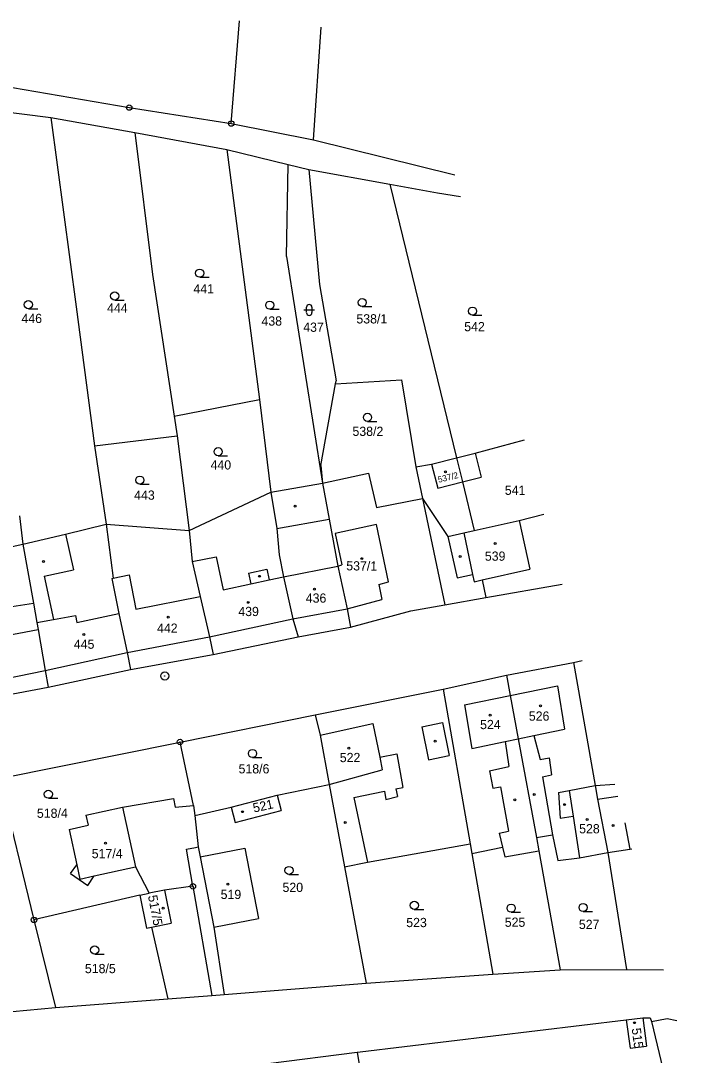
# Model space of a CAD drawing. Extents: x -779596 to -776743, y -1030330 to -1024513.
# Drawn here: x -777809.1 to -777683, y -1024753.1 to -1024562.4 of the extents above; entities that cross this region are included whole.
import ezdxf

# ---------------------------------------------------------------- set-up
doc = ezdxf.new("R2010")
doc.units = 0
for name, color, linetype in [('hranice parcel', 7, 'Continuous'), ('hranice vnitřní', 7, 'Continuous'), ('kultura', 7, 'Continuous'), ('Kód', 7, 'Continuous'), ('č_pacel stav_', 7, 'Continuous'), ('č_parcel poz_', 7, 'Continuous')]:
    doc.layers.add(name, color=color, linetype=linetype)

msp = doc.modelspace()

# ---------------------------------------------------------------- linework, layer by layer
at = {"layer": 'hranice parcel'}
for points in [[(-777770.25, -1024581.34), (-777768.736, -1024562.378)], [(-777755.09, -1024584.36), (-777753.653, -1024563.57)], [(-777812.71, -1024574.3), (-777789.06, -1024578.4)], [(-777820.1, -1024578.11), (-777803.54, -1024580.25)], [(-777789.06, -1024578.4), (-777770.25, -1024581.34)], [(-777803.54, -1024580.25), (-777788.01, -1024583.02)], [(-777803.54, -1024580.25), (-777798.82, -1024615.16)], [(-777770.25, -1024581.34), (-777755.09, -1024584.36)], [(-777788.01, -1024583.02), (-777771.05, -1024586.14)], [(-777788.01, -1024583.02), (-777784.77, -1024609.19)], [(-777755.09, -1024584.36), (-777728.998, -1024590.777)], [(-777771.05, -1024586.14), (-777765.01, -1024632.21)], [(-777771.05, -1024586.14), (-777759.77, -1024588.9)], [(-777760.07, -1024605.88), (-777759.77, -1024588.9)], [(-777759.77, -1024588.9), (-777755.95, -1024589.84)], [(-777755.95, -1024589.84), (-777741, -1024592.54)], [(-777755.95, -1024589.84), (-777753.98, -1024611.04)], [(-777741, -1024592.54), (-777732.22, -1024594.13)], [(-777741, -1024592.54), (-777728.69, -1024643)], [(-777732.22, -1024594.13), (-777727.948, -1024594.78)], [(-777760.07, -1024605.88), (-777753.42, -1024647.63)], [(-777784.77, -1024609.19), (-777780.75, -1024635.29)], [(-777753.98, -1024611.04), (-777750.9, -1024628.78)], [(-777798.82, -1024615.16), (-777795.44, -1024640.78)], [(-777753.7, -1024644.39), (-777750.99, -1024629.31)], [(-777750.99, -1024629.31), (-777738.86, -1024628.58)], [(-777750.99, -1024629.31), (-777750.9, -1024628.78)], [(-777738.86, -1024628.58), (-777736.21, -1024644.64)], [(-777780.75, -1024635.29), (-777765.01, -1024632.21)], [(-777765.01, -1024632.21), (-777762.97, -1024649.29)], [(-777780.75, -1024635.29), (-777780.19, -1024638.94)], [(-777795.44, -1024640.78), (-777780.19, -1024638.94)], [(-777780.19, -1024638.94), (-777778.01, -1024656.4)], [(-777725.24, -1024642.13), (-777716.182, -1024639.641)], [(-777795.44, -1024640.78), (-777793.32, -1024655.21)], [(-777733.29, -1024644.17), (-777728.69, -1024643)], [(-777728.69, -1024643), (-777725.24, -1024642.13)], [(-777728.69, -1024643), (-777727.62, -1024647.4)], [(-777753.7, -1024644.39), (-777753.42, -1024647.63)], [(-777736.21, -1024644.64), (-777733.29, -1024644.17)], [(-777736.21, -1024644.64), (-777734.98, -1024650.47)], [(-777753.42, -1024647.63), (-777744.92, -1024645.81)], [(-777744.92, -1024645.81), (-777743.46, -1024652.14)], [(-777727.62, -1024647.4), (-777725.43, -1024656.39)], [(-777778.01, -1024656.4), (-777762.97, -1024649.29)], [(-777762.97, -1024649.29), (-777753.42, -1024647.63)], [(-777762.97, -1024649.29), (-777761.81, -1024656)], [(-777753.42, -1024647.63), (-777752.2, -1024654.27)], [(-777743.46, -1024652.14), (-777734.98, -1024650.47)], [(-777734.98, -1024650.47), (-777730.83, -1024670.06)], [(-777809.29, -1024653.67), (-777808.67, -1024658.88)], [(-777752.2, -1024654.27), (-777750.62, -1024662.92)], [(-777725.43, -1024656.39), (-777717.18, -1024654.54)], [(-777717.18, -1024654.54), (-777712.577, -1024653.383)], [(-777717.18, -1024654.54), (-777715.17, -1024663.53)], [(-777800.82, -1024657.03), (-777793.32, -1024655.21)], [(-777793.32, -1024655.21), (-777792.03, -1024665.18)], [(-777793.32, -1024655.21), (-777778.01, -1024656.4)], [(-777778.01, -1024656.4), (-777777.45, -1024662.09)], [(-777761.81, -1024656), (-777761.38, -1024660.83)], [(-777730.31, -1024657.48), (-777727.38, -1024656.82)], [(-777727.38, -1024656.82), (-777725.43, -1024656.39)], [(-777818.02, -1024660.95), (-777808.67, -1024658.88)], [(-777808.67, -1024658.88), (-777800.82, -1024657.03)], [(-777808.67, -1024658.88), (-777806.74, -1024669.76)], [(-777730.31, -1024657.48), (-777728.6, -1024665.1)], [(-777777.45, -1024662.09), (-777775.95, -1024668.56)], [(-777761.38, -1024660.83), (-777760.58, -1024664.89)], [(-777750.62, -1024662.92), (-777748.87, -1024670.84)], [(-777728.6, -1024665.1), (-777725.76, -1024664.47)], [(-777725.76, -1024664.47), (-777725.46, -1024665.83)], [(-777723.99, -1024665.5), (-777715.17, -1024663.53)], [(-777792.29, -1024665.23), (-777792.03, -1024665.18)], [(-777792.29, -1024665.23), (-777790.96, -1024671.66)], [(-777760.58, -1024664.89), (-777758.87, -1024672.69)], [(-777725.46, -1024665.83), (-777723.99, -1024665.5)], [(-777723.99, -1024665.5), (-777723.27, -1024668.73)], [(-777723.27, -1024668.73), (-777709.202, -1024666.253)], [(-777806.74, -1024669.76), (-777806.11, -1024673.32)], [(-777775.95, -1024668.56), (-777774.23, -1024675.95)], [(-777737.13, -1024671.17), (-777730.83, -1024670.06)], [(-777730.83, -1024670.06), (-777723.27, -1024668.73)], [(-777790.96, -1024671.66), (-777789.46, -1024678.88)], [(-777748.87, -1024670.84), (-777748.24, -1024674.21)], [(-777748.24, -1024674.21), (-777737.13, -1024671.17)], [(-777806.11, -1024673.32), (-777805.87, -1024674.64)], [(-777758.87, -1024672.69), (-777757.89, -1024676)], [(-777805.87, -1024674.64), (-777804.54, -1024682.16)], [(-777774.23, -1024675.95), (-777773.55, -1024679.21)], [(-777773.55, -1024679.21), (-777757.89, -1024676)], [(-777757.89, -1024676), (-777748.24, -1024674.21)], [(-777789.46, -1024678.88), (-777788.83, -1024682.02)], [(-777788.83, -1024682.02), (-777773.55, -1024679.21)], [(-777719.49, -1024683.03), (-777707.16, -1024680.69)], [(-777707.16, -1024680.69), (-777705.513, -1024680.318)], [(-777707.16, -1024680.69), (-777703.15, -1024703.41)], [(-777804.54, -1024682.16), (-777804.03, -1024685.23)], [(-777804.03, -1024685.23), (-777788.83, -1024682.02)], [(-777731.14, -1024685.62), (-777719.49, -1024683.03)], [(-777719.49, -1024683.03), (-777718.84, -1024686.81)], [(-777819.39, -1024688.17), (-777804.03, -1024685.23)], [(-777754.74, -1024690.33), (-777731.14, -1024685.62)], [(-777731.14, -1024685.62), (-777726.19, -1024714.17)], [(-777718.84, -1024686.81), (-777717.35, -1024694.8)], [(-777779.69, -1024695.37), (-777754.74, -1024690.33)], [(-777754.74, -1024690.33), (-777753.84, -1024694.08)], [(-777753.84, -1024694.08), (-777752.16, -1024703.18)], [(-777717.35, -1024694.8), (-777713.98, -1024713)], [(-777813.05, -1024702.12), (-777779.69, -1024695.37)], [(-777777.18, -1024707.07), (-777779.69, -1024695.37)], [(-777813.05, -1024702.12), (-777806.62, -1024728.17)], [(-777761.8, -1024705.2), (-777752.16, -1024703.18)], [(-777752.16, -1024703.18), (-777749.37, -1024718.39)], [(-777709.9, -1024704.71), (-777707.94, -1024704.33)], [(-777707.94, -1024704.33), (-777703.15, -1024703.41)], [(-777703.15, -1024703.41), (-777702.68, -1024705.89)], [(-777790.32, -1024707.39), (-777780.88, -1024705.77)], [(-777780.88, -1024705.77), (-777780.56, -1024707.41)], [(-777770.23, -1024707.38), (-777761.8, -1024705.2)], [(-777761.8, -1024705.2), (-777761.07, -1024708.02)], [(-777709.9, -1024704.71), (-777709.58, -1024709.44)], [(-777702.68, -1024705.89), (-777700.8, -1024715.77)], [(-777797.06, -1024708.86), (-777790.32, -1024707.39)], [(-777780.56, -1024707.41), (-777777.18, -1024707.07)], [(-777777.18, -1024707.07), (-777776.97, -1024708.95)], [(-777776.97, -1024708.95), (-777770.23, -1024707.38)], [(-777770.23, -1024707.38), (-777769.5, -1024710.2)], [(-777769.5, -1024710.2), (-777761.07, -1024708.02)], [(-777797.06, -1024708.86), (-777796.65, -1024710.73)], [(-777776.97, -1024708.95), (-777776.35, -1024714.71)], [(-777709.58, -1024709.44), (-777707.21, -1024709.05)], [(-777707.21, -1024709.05), (-777706.04, -1024716.74)], [(-777800.14, -1024711.49), (-777796.65, -1024710.73)], [(-777800.14, -1024711.49), (-777798.72, -1024718.02)], [(-777745.14, -1024717.54), (-777726.19, -1024714.17)], [(-777726.19, -1024714.17), (-777725.89, -1024715.91)], [(-777713.98, -1024713), (-777710.99, -1024712.47)], [(-777713.98, -1024713), (-777713.53, -1024715.42)], [(-777710.99, -1024712.47), (-777710.01, -1024717.21)], [(-777778.51, -1024715.13), (-777776.84, -1024714.81)], [(-777777.31, -1024721.98), (-777778.51, -1024715.13)], [(-777776.84, -1024714.81), (-777776.35, -1024714.71)], [(-777776.35, -1024714.71), (-777776, -1024716.55)], [(-777776, -1024716.55), (-777767.75, -1024714.95)], [(-777767.75, -1024714.95), (-777765.23, -1024727.89)], [(-777725.89, -1024715.91), (-777720.24, -1024714.78)], [(-777725.89, -1024715.91), (-777722, -1024738.2)], [(-777720.24, -1024714.78), (-777719.82, -1024716.52)], [(-777719.82, -1024716.52), (-777713.53, -1024715.42)], [(-777713.53, -1024715.42), (-777709.58, -1024737.4)], [(-777706.04, -1024716.74), (-777700.8, -1024715.77)], [(-777700.8, -1024715.77), (-777696.74, -1024715.12)], [(-777700.8, -1024715.77), (-777697.38, -1024737.29)], [(-777696.74, -1024715.12), (-777696.396, -1024715.076)], [(-777799.88, -1024719.63), (-777798.72, -1024718.02)], [(-777749.37, -1024718.39), (-777745.14, -1024717.54)], [(-777710.01, -1024717.21), (-777706.04, -1024716.74)], [(-777799.88, -1024719.63), (-777796.69, -1024721.84)], [(-777795.55, -1024720.06), (-777787.92, -1024718.4)], [(-777787.92, -1024718.4), (-777785.41, -1024723.26)], [(-777749.37, -1024718.39), (-777745.35, -1024739.86)], [(-777796.69, -1024721.84), (-777795.55, -1024720.06)], [(-777787.08, -1024723.6), (-777806.62, -1024728.17)], [(-777787.08, -1024723.6), (-777785.41, -1024723.26)], [(-777787.08, -1024723.6), (-777785.85, -1024729.68)], [(-777782.56, -1024722.68), (-777785.41, -1024723.26)], [(-777777.31, -1024721.98), (-777782.56, -1024722.68)], [(-777777.31, -1024721.98), (-777773.8, -1024742.12)], [(-777806.62, -1024728.17), (-777802.64, -1024744.3)], [(-777785.85, -1024729.68), (-777784.92, -1024729.49)], [(-777784.92, -1024729.49), (-777781.96, -1024742.74)], [(-777773.48, -1024729.49), (-777765.23, -1024727.89)], [(-777773.48, -1024729.49), (-777771.55, -1024741.94)], [(-777745.35, -1024739.86), (-777722, -1024738.2)], [(-777722, -1024738.2), (-777709.58, -1024737.4)], [(-777709.58, -1024737.4), (-777697.38, -1024737.29)], [(-777697.38, -1024737.29), (-777690.56, -1024737.35)], [(-777690.56, -1024737.35), (-777690.554, -1024737.35)], [(-777771.55, -1024741.94), (-777745.35, -1024739.86)], [(-777802.64, -1024744.3), (-777781.96, -1024742.74)], [(-777781.96, -1024742.74), (-777773.8, -1024742.12)], [(-777773.8, -1024742.12), (-777771.55, -1024741.94)], [(-777810.61, -1024745.03), (-777802.64, -1024744.3)], [(-777746.45, -1024752.49), (-777697.42, -1024746.62)], [(-777697.42, -1024746.62), (-777694.37, -1024746.21)], [(-777697.42, -1024746.62), (-777696.71, -1024751.84)], [(-777694.37, -1024746.21), (-777693.67, -1024751.43)], [(-777694.37, -1024746.21), (-777692.98, -1024746.23)], [(-777692.98, -1024746.23), (-777692.76, -1024746.88)], [(-777692.76, -1024746.88), (-777689.88, -1024746.33)], [(-777689.88, -1024746.33), (-777688.104, -1024746.693)], [(-777692.76, -1024746.88), (-777683.01, -1024787.46)], [(-777696.71, -1024751.84), (-777693.67, -1024751.43)], [(-777763.43, -1024754.63), (-777747.05, -1024752.56)], [(-777747.05, -1024752.56), (-777746.45, -1024752.49)], [(-777747.05, -1024752.56), (-777744.42, -1024768.13)]]:
    msp.add_lwpolyline(points, dxfattribs=at)
at = {"layer": 'hranice vnitřní'}
for points in [[(-777725.24, -1024642.13), (-777724.13, -1024646.52)], [(-777733.29, -1024644.17), (-777732.18, -1024648.55)], [(-777732.18, -1024648.55), (-777727.62, -1024647.4)], [(-777727.62, -1024647.4), (-777724.13, -1024646.52)], [(-777734.98, -1024650.47), (-777730.31, -1024657.48)], [(-777761.81, -1024656), (-777752.2, -1024654.27)], [(-777743.47, -1024655.29), (-777751.06, -1024656.9)], [(-777751.06, -1024656.9), (-777749.83, -1024662.71)], [(-777741.23, -1024665.85), (-777743.47, -1024655.29)], [(-777727.38, -1024656.82), (-777725.76, -1024664.47)], [(-777800.82, -1024657.03), (-777799.34, -1024663.63)], [(-777777.45, -1024662.09), (-777773, -1024661.21)], [(-777773, -1024661.21), (-777771.74, -1024667.3)], [(-777750.62, -1024662.92), (-777749.83, -1024662.71)], [(-777804.75, -1024664.8), (-777799.34, -1024663.63)], [(-777792.03, -1024665.18), (-777789.06, -1024664.55)], [(-777789.06, -1024664.55), (-777787.87, -1024670.85)], [(-777767.04, -1024664.25), (-777763.66, -1024663.5)], [(-777767.04, -1024664.25), (-777766.62, -1024666.19)], [(-777763.66, -1024663.5), (-777763.23, -1024665.47)], [(-777760.58, -1024664.89), (-777750.62, -1024662.92)], [(-777804.75, -1024664.8), (-777803.01, -1024672.76)], [(-777771.74, -1024667.3), (-777766.62, -1024666.19)], [(-777766.62, -1024666.19), (-777763.23, -1024665.47)], [(-777763.23, -1024665.47), (-777760.58, -1024664.89)], [(-777743.01, -1024666.3), (-777741.23, -1024665.85)], [(-777743.01, -1024666.3), (-777742.48, -1024669.07)], [(-777810.7, -1024670.36), (-777806.74, -1024669.76)], [(-777787.87, -1024670.85), (-777775.95, -1024668.56)], [(-777748.87, -1024670.84), (-777742.48, -1024669.07)], [(-777803.01, -1024672.76), (-777798.98, -1024672.04)], [(-777798.98, -1024672.04), (-777798.74, -1024673.36)], [(-777798.74, -1024673.36), (-777790.96, -1024671.66)], [(-777758.87, -1024672.69), (-777748.87, -1024670.84)], [(-777806.11, -1024673.32), (-777803.01, -1024672.76)], [(-777774.23, -1024675.95), (-777758.87, -1024672.69)], [(-777821.16, -1024677.5), (-777805.87, -1024674.64)], [(-777789.46, -1024678.88), (-777774.23, -1024675.95)], [(-777804.54, -1024682.16), (-777789.46, -1024678.88)], [(-777819.92, -1024685.34), (-777804.54, -1024682.16)], [(-777718.84, -1024686.81), (-777710.08, -1024685.02)], [(-777710.08, -1024685.02), (-777708.79, -1024693.03)], [(-777727.25, -1024688.54), (-777718.84, -1024686.81)], [(-777727.25, -1024688.54), (-777725.85, -1024696.56)], [(-777753.84, -1024694.08), (-777744.11, -1024691.95)], [(-777744.11, -1024691.95), (-777742.86, -1024698.19)], [(-777735.07, -1024692.57), (-777731.29, -1024691.8)], [(-777735.07, -1024692.57), (-777733.84, -1024698.65)], [(-777731.29, -1024691.8), (-777730.06, -1024697.88)], [(-777714.45, -1024694.2), (-777708.79, -1024693.03)], [(-777719.76, -1024695.3), (-777717.35, -1024694.8)], [(-777717.35, -1024694.8), (-777714.45, -1024694.2)], [(-777714.45, -1024694.2), (-777713.3, -1024698.57)], [(-777725.85, -1024696.56), (-777719.76, -1024695.3)], [(-777719.76, -1024695.3), (-777719.03, -1024699.91)], [(-777742.86, -1024698.19), (-777739.7, -1024697.55)], [(-777742.86, -1024698.19), (-777742.4, -1024700.49)], [(-777739.7, -1024697.55), (-777738.63, -1024703.77)], [(-777733.84, -1024698.65), (-777730.06, -1024697.88)], [(-777713.3, -1024698.57), (-777711.62, -1024698.31)], [(-777711.62, -1024698.31), (-777711.16, -1024701.44)], [(-777752.16, -1024703.18), (-777742.4, -1024700.49)], [(-777722.61, -1024700.68), (-777719.03, -1024699.91)], [(-777722.61, -1024700.68), (-777721.98, -1024703.89)], [(-777712.85, -1024701.77), (-777711.16, -1024701.44)], [(-777712.85, -1024701.77), (-777710.99, -1024712.47)], [(-777747.67, -1024705.58), (-777742.01, -1024704.45)], [(-777742.01, -1024704.45), (-777741.71, -1024705.96)], [(-777739.89, -1024704.02), (-777738.63, -1024703.77)], [(-777739.89, -1024704.02), (-777739.61, -1024705.4)], [(-777721.98, -1024703.89), (-777720.62, -1024703.64)], [(-777720.62, -1024703.64), (-777719.11, -1024711.78)], [(-777707.94, -1024704.33), (-777707.21, -1024709.05)], [(-777703.15, -1024703.41), (-777699.518, -1024703.173)], [(-777747.67, -1024705.58), (-777745.14, -1024717.54)], [(-777741.71, -1024705.96), (-777739.61, -1024705.4)], [(-777702.68, -1024705.89), (-777698.949, -1024705.342)], [(-777790.32, -1024707.39), (-777787.92, -1024718.4)], [(-777697.657, -1024710.27), (-777696.74, -1024715.12)], [(-777720.86, -1024712.2), (-777719.11, -1024711.78)], [(-777720.86, -1024712.2), (-777720.24, -1024714.78)], [(-777798.72, -1024718.02), (-777798.15, -1024720.63)], [(-777776, -1024716.55), (-777773.48, -1024729.49)], [(-777798.15, -1024720.63), (-777795.55, -1024720.06)], [(-777782.56, -1024722.68), (-777781.33, -1024728.77)], [(-777784.92, -1024729.49), (-777781.33, -1024728.77)]]:
    msp.add_lwpolyline(points, dxfattribs=at)
at = {"layer": 'kultura'}
for points in [[(-777776.06, -1024609.68), (-777774.31, -1024609.68)], [(-777791.74, -1024613.88), (-777789.99, -1024613.88)], [(-777807.66, -1024615.48), (-777805.91, -1024615.48)], [(-777763.14, -1024615.57), (-777761.39, -1024615.57)], [(-777756.87, -1024615.71), (-777754.87, -1024615.71)], [(-777756.37, -1024616.21), (-777756.37, -1024615.21)], [(-777755.37, -1024615.21), (-777755.37, -1024616.21)], [(-777746.09, -1024615.1), (-777744.34, -1024615.1)], [(-777725.76, -1024616.67), (-777724.01, -1024616.67)], [(-777745.12, -1024636.26), (-777743.37, -1024636.26)], [(-777772.67, -1024642.6), (-777770.92, -1024642.6)], [(-777787.1, -1024647.83), (-777785.35, -1024647.83)], [(-777766.33, -1024698.24), (-777764.58, -1024698.24)], [(-777803.97, -1024705.75), (-777802.22, -1024705.75)], [(-777759.6, -1024719.8), (-777757.85, -1024719.8)], [(-777736.49, -1024726.24), (-777734.74, -1024726.24)], [(-777718.63, -1024726.76), (-777716.88, -1024726.76)], [(-777705.36, -1024726.64), (-777703.61, -1024726.64)], [(-777795.42, -1024734.47), (-777793.67, -1024734.47)]]:
    msp.add_lwpolyline(points, dxfattribs=at)
for centre, radius in [((-777776.06, -1024608.93), 0.75), ((-777791.74, -1024613.13), 0.75), ((-777807.66, -1024614.73), 0.75), ((-777763.14, -1024614.82), 0.75), ((-777746.09, -1024614.35), 0.75), ((-777725.76, -1024615.92), 0.75), ((-777745.12, -1024635.51), 0.75), ((-777772.67, -1024641.85), 0.75), ((-777730.76, -1024645.57), 0.175), ((-777787.1, -1024647.08), 0.75), ((-777758.48, -1024651.88), 0.175), ((-777721.58, -1024658.78), 0.175), ((-777804.85, -1024662.09), 0.175), ((-777746.18, -1024661.56), 0.175), ((-777728.05, -1024661.15), 0.175), ((-777765.03, -1024664.82), 0.175), ((-777754.92, -1024667.19), 0.175), ((-777767.1, -1024669.62), 0.175), ((-777781.85, -1024672.36), 0.175), ((-777797.43, -1024675.54), 0.175), ((-777713.21, -1024688.7), 0.175), ((-777722.49, -1024690.43), 0.175), ((-777732.66, -1024695.2), 0.175), ((-777766.33, -1024697.49), 0.75), ((-777748.55, -1024696.5), 0.175), ((-777803.97, -1024705), 0.75), ((-777717.93, -1024706.02), 0.175), ((-777714.36, -1024705.03), 0.175), ((-777768.16, -1024708.22), 0.175), ((-777708.77, -1024706.92), 0.175), ((-777749.21, -1024710.2), 0.175), ((-777704.62, -1024709.64), 0.175), ((-777699.84, -1024710.75), 0.175), ((-777793.43, -1024714.04), 0.175), ((-777759.6, -1024719.05), 0.75), ((-777770.85, -1024721.59), 0.175), ((-777736.49, -1024725.49), 0.75), ((-777718.63, -1024726.01), 0.75), ((-777705.36, -1024725.89), 0.75), ((-777782.82, -1024725.99), 0.175), ((-777795.42, -1024733.72), 0.75), ((-777695.88, -1024747.12), 0.175)]:
    msp.add_circle(centre, radius, dxfattribs=at)
for centre, start, end in [((-777755.87, -1024615.21), 0.101, 180.00143), ((-777755.87, -1024616.21), 180.10243, 0.00286)]:
    msp.add_arc(centre, 0.5, start, end, dxfattribs=at)
at = {"layer": 'Kód'}
for centre, radius in [((-777789.06, -1024578.4), 0.5), ((-777789.06, -1024578.4), 0.032), ((-777770.25, -1024581.34), 0.5), ((-777770.25, -1024581.34), 0.032), ((-777782.5, -1024683.19), 0.75), ((-777782.5, -1024683.19), 0.032), ((-777779.69, -1024695.37), 0.5), ((-777779.69, -1024695.37), 0.032), ((-777777.31, -1024721.98), 0.5), ((-777777.31, -1024721.98), 0.032), ((-777806.62, -1024728.17), 0.5), ((-777806.62, -1024728.17), 0.032)]:
    msp.add_circle(centre, radius, dxfattribs=at)

# ---------------------------------------------------------------- texts
at = {"layer": 'č_pacel stav_'}
for s, height, rotation, p in [('537/2', 1.14, 13.70011, (-777732.004, -1024647.579)), ('537/1', 1.7, 359.40286, (-777749.038, -1024663.723)), ('521', 1.7, 12.5001, (-777766.049, -1024708.392)), ('517/5', 1.7, 280.70223, (-777785.602, -1024723.757)), ('515', 1.7, 278.00221, (-777696.425, -1024748.22))]:
    msp.add_text(s, height=height, rotation=rotation, dxfattribs=at).set_placement(p)
for s, p in [('539', (-777723.48, -1024661.95)), ('436', (-777756.5, -1024669.68)), ('439', (-777768.94, -1024672.15)), ('442', (-777783.93, -1024675.23)), ('445', (-777799.27, -1024678.18)), ('524', (-777724.36, -1024693)), ('526', (-777715.37, -1024691.44)), ('522', (-777750.23, -1024699.08)), ('528', (-777706.09, -1024712.21)), ('517/4', (-777795.973, -1024716.79)), ('519', (-777772.2, -1024724.32))]:
    msp.add_text(s, height=1.7, dxfattribs=at).set_placement(p)
at = {"layer": 'č_parcel poz_'}
for s, p in [('441', (-777777.22, -1024612.66)), ('444', (-777793.14, -1024616.19)), ('446', (-777808.93, -1024618.12)), ('438', (-777764.67, -1024618.6)), ('538/1', (-777747.17, -1024618.2)), ('437', (-777756.97, -1024619.74)), ('542', (-777727.28, -1024619.63)), ('538/2', (-777747.89, -1024638.94)), ('440', (-777774.06, -1024645.13)), ('443', (-777788.15, -1024650.7)), ('541', (-777719.79, -1024649.8)), ('518/6', (-777768.893, -1024701.16)), ('518/4', (-777806.083, -1024709.35)), ('520', (-777760.79, -1024723.02)), ('523', (-777737.97, -1024729.5)), ('525', (-777719.81, -1024729.44)), ('527', (-777706.14, -1024729.85)), ('518/5', (-777797.233, -1024737.99))]:
    msp.add_text(s, height=1.7, dxfattribs=at).set_placement(p)

doc.saveas('drawing.dxf')
